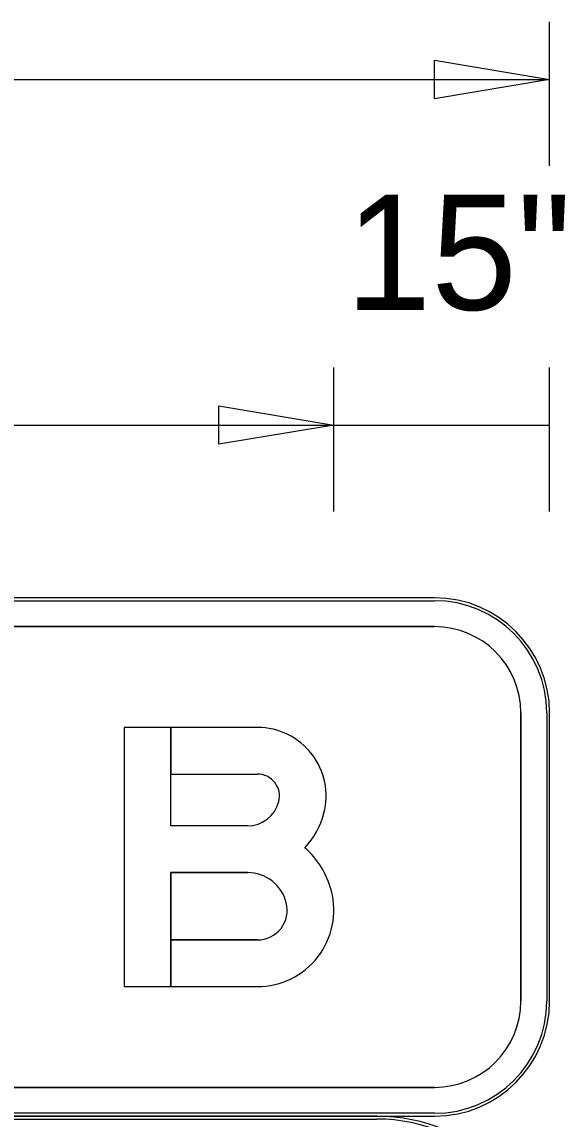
# Model space of a CAD drawing. Extents: x 2149961 to 2150220, y 145114 to 145240.
# Drawn here: x 2149985.04 to 2149988.18, y 145165.9 to 145172.25 of the extents above; entities that cross this region are included whole.
import ezdxf

# ---------------------------------------------------------------- set-up
doc = ezdxf.new("R2010")
doc.units = 0
for name, color, linetype in [('GSBWFILL', 7, 'Continuous'), ('GSCOLORFILL', 7, 'Continuous'), ('GSDIMS', 7, 'Continuous'), ('GSOUTLINE', 7, 'Continuous')]:
    doc.layers.add(name, color=color, linetype=linetype)

msp = doc.modelspace()

# ---------------------------------------------------------------- linework, layer by layer
at = {"layer": 'GSBWFILL'}
for p, q in [((2149987.4262, 145168.9197), (2149975.7593, 145168.9197)), ((2149975.7593, 145168.7531), (2149987.4262, 145168.7531)), ((2149987.9262, 145168.2531), (2149987.9262, 145166.5855)), ((2149988.0929, 145166.5855), (2149988.0929, 145168.2531)), ((2149987.4262, 145166.0855), (2149975.7609, 145166.0855)), ((2149987.0928, 145165.919), (2149974.0928, 145165.919)), ((2149975.7609, 145165.9188), (2149987.4262, 145165.9188))]:
    msp.add_line(p, q, dxfattribs=at)
for points in [[(2149986.3431, 145167.5993), (2149985.8987, 145167.5993), (2149985.8987, 145168.1693), (2149985.6287, 145168.1693), (2149985.6287, 145166.6693), (2149985.8987, 145166.6693)], [(2149986.4012, 145168.1693), (2149985.8988, 145168.1693), (2149985.8988, 145167.8993), (2149986.4012, 145167.8993)], [(2149985.8987, 145166.6693), (2149985.8987, 145167.3293), (2149986.3431, 145167.3293)], [(2149986.4012, 145166.9393), (2149985.8988, 145166.9393), (2149985.8988, 145166.6693), (2149986.4012, 145166.6693)]]:
    msp.add_lwpolyline(points, dxfattribs=at)
for centre, radius, start, end in [((2149987.4262, 145168.2531), 0.6667, 0, 90), ((2149987.4262, 145168.2531), 0.5, 0, 90), ((2149987.4262, 145166.5855), 0.6667, 270, 0), ((2149987.4262, 145166.5855), 0.5, 270, 0), ((2149987.0928, 145164.919), 1, 0, 90)]:
    msp.add_arc(centre, radius, start, end, dxfattribs=at)
for centre, major_axis, start_param, end_param in [((2149986.4012, 145167.7718), (0, 0.3975), 4.459709, 6.283185), ((2149986.4012, 145167.7718), (0, 0.1275), 4.459709, 6.283185), ((2149986.3431, 145167.7868), (0, 0.1875), 3.141593, 4.459709), ((2149986.3431, 145167.7868), (0, 0.4575), 3.95686, 4.459709), ((2149986.3431, 145167.0968), (0, 0.5025), 4.965069, 5.558736), ((2149986.3431, 145167.0968), (0, 0.2325), 4.965069, 6.283185), ((2149986.4012, 145167.1118), (0, 0.4425), 3.141593, 4.965069), ((2149986.4012, 145167.1118), (0, 0.1725), 3.141593, 4.965069)]:
    msp.add_ellipse(centre, major_axis=major_axis, ratio=0.999994, start_param=start_param, end_param=end_param, dxfattribs=at)
at = {"layer": 'GSCOLORFILL'}
for p, q in [((2149987.4262, 145168.9197), (2149975.7593, 145168.9197)), ((2149987.4262, 145168.9197), (2149975.7593, 145168.9197)), ((2149987.4262, 145168.9197), (2149975.7593, 145168.9197)), ((2149975.7593, 145168.9031), (2149987.4262, 145168.9031)), ((2149975.7593, 145168.7531), (2149987.4262, 145168.7531)), ((2149987.9262, 145168.2531), (2149987.9262, 145166.5855)), ((2149988.0762, 145168.2531), (2149988.0762, 145166.5855)), ((2149988.0929, 145166.5855), (2149988.0929, 145168.2531)), ((2149988.0929, 145166.5855), (2149988.0929, 145168.2531)), ((2149988.0929, 145166.5855), (2149988.0929, 145168.2531)), ((2149987.4262, 145166.0855), (2149975.7609, 145166.0855)), ((2149987.0928, 145165.919), (2149974.0928, 145165.919)), ((2149987.0928, 145165.919), (2149974.0928, 145165.919)), ((2149987.0928, 145165.919), (2149974.0928, 145165.919)), ((2149974.0928, 145165.9023), (2149987.0928, 145165.9023)), ((2149975.7593, 145165.9188), (2149987.4262, 145165.9188)), ((2149987.4262, 145165.9355), (2149975.7594, 145165.9355)), ((2149975.7594, 145165.9188), (2149987.4262, 145165.9188)), ((2149975.7609, 145165.9188), (2149987.4262, 145165.9188))]:
    msp.add_line(p, q, dxfattribs=at)
for points in [[(2149986.3431, 145167.5993), (2149985.8987, 145167.5993), (2149985.8987, 145168.1693), (2149985.6287, 145168.1693), (2149985.6287, 145166.6693), (2149985.8987, 145166.6693)], [(2149986.4012, 145168.1693), (2149985.8988, 145168.1693), (2149985.8988, 145167.8993), (2149986.4012, 145167.8993)], [(2149985.8987, 145166.6693), (2149985.8987, 145167.3293), (2149986.3431, 145167.3293)], [(2149986.4012, 145166.9393), (2149985.8988, 145166.9393), (2149985.8988, 145166.6693), (2149986.4012, 145166.6693)]]:
    msp.add_lwpolyline(points, dxfattribs=at)
for centre, radius, start, end in [((2149987.4262, 145168.2531), 0.6667, 0, 90), ((2149987.4262, 145168.2531), 0.6667, 0, 90), ((2149987.4262, 145168.2531), 0.6667, 0, 90), ((2149987.4262, 145168.2531), 0.65, 0, 90), ((2149987.4262, 145168.2531), 0.5, 0, 90), ((2149987.4262, 145166.5855), 0.6667, 270, 0), ((2149987.4262, 145166.5855), 0.6667, 270, 0), ((2149987.4262, 145166.5855), 0.5, 270, 0), ((2149987.4262, 145166.5855), 0.6667, 270, 0), ((2149987.4262, 145166.5855), 0.65, 270, 0), ((2149987.0928, 145164.919), 1, 0, 90), ((2149987.0928, 145164.919), 1, 0, 90), ((2149987.0928, 145164.919), 1, 0, 90), ((2149987.0928, 145164.919), 0.9833, 0, 90)]:
    msp.add_arc(centre, radius, start, end, dxfattribs=at)
for centre, major_axis, start_param, end_param in [((2149986.4012, 145167.7718), (0, 0.3975), 4.459709, 6.283185), ((2149986.4012, 145167.7718), (0, 0.1275), 4.459709, 6.283185), ((2149986.3431, 145167.7868), (0, 0.1875), 3.141593, 4.459709), ((2149986.3431, 145167.7868), (0, 0.4575), 3.95686, 4.459709), ((2149986.3431, 145167.0968), (0, 0.5025), 4.965069, 5.558736), ((2149986.3431, 145167.0968), (0, 0.2325), 4.965069, 6.283185), ((2149986.4012, 145167.1118), (0, 0.4425), 3.141593, 4.965069), ((2149986.4012, 145167.1118), (0, 0.1725), 3.141593, 4.965069)]:
    msp.add_ellipse(centre, major_axis=major_axis, ratio=0.999994, start_param=start_param, end_param=end_param, dxfattribs=at)
at = {"layer": 'GSDIMS'}
for p, q in [((2149988.093, 145171.4198), (2149988.093, 145172.2531)), ((2149975.0926, 145171.9198), (2149988.093, 145171.9198)), ((2149986.8438, 145169.4198), (2149986.8438, 145170.2531)), ((2149986.8438, 145169.4198), (2149986.8438, 145170.2531)), ((2149988.093, 145169.4198), (2149988.093, 145170.2531)), ((2149976.3426, 145169.9198), (2149986.8438, 145169.9198)), ((2149986.8438, 145169.9198), (2149988.093, 145169.9198))]:
    msp.add_line(p, q, dxfattribs=at)
for points in [[(2149988.093, 145171.9198), (2149987.4263, 145171.8087), (2149987.4263, 145172.0309)], [(2149986.8438, 145169.9198), (2149986.1771, 145169.8087), (2149986.1771, 145170.0309)]]:
    msp.add_lwpolyline(points, close=True, dxfattribs=at)
at = {"layer": 'GSOUTLINE'}
for p, q in [((2149987.4262, 145168.9197), (2149975.7593, 145168.9197)), ((2149987.4262, 145168.7531), (2149975.7593, 145168.7531)), ((2149987.9262, 145166.5855), (2149987.9262, 145168.2531)), ((2149988.0929, 145166.5855), (2149988.0929, 145168.2531)), ((2149985.6287, 145166.6693), (2149986.4012, 145166.6693)), ((2149975.7593, 145166.0855), (2149987.4262, 145166.0855)), ((2149987.0928, 145165.919), (2149974.0928, 145165.919)), ((2149975.7593, 145165.9188), (2149987.4262, 145165.9188))]:
    msp.add_line(p, q, dxfattribs=at)
for points in [[(2149986.4012, 145168.1693), (2149985.6287, 145168.1693), (2149985.6287, 145166.6693)], [(2149986.3431, 145167.5993), (2149985.8987, 145167.5993), (2149985.8987, 145167.8993), (2149986.4012, 145167.8993)], [(2149986.3431, 145167.3293), (2149985.8987, 145167.3293), (2149985.8987, 145166.9393), (2149986.4012, 145166.9393)]]:
    msp.add_lwpolyline(points, dxfattribs=at)
for centre, radius, start, end in [((2149987.4262, 145168.2531), 0.6667, 0, 90), ((2149987.4262, 145168.2531), 0.5, 0, 90), ((2149987.4262, 145166.5855), 0.6667, 270, 0), ((2149987.4262, 145166.5855), 0.5, 270, 0), ((2149987.0928, 145164.919), 1, 0, 90)]:
    msp.add_arc(centre, radius, start, end, dxfattribs=at)
for centre, major_axis, start_param, end_param in [((2149986.4012, 145167.7718), (0, 0.3975), 4.459709, 6.283185), ((2149986.4012, 145167.7718), (0, 0.1275), 4.459709, 6.283185), ((2149986.3431, 145167.7868), (0, 0.1875), 3.141593, 4.459709), ((2149986.3431, 145167.7868), (0, 0.4575), 3.95686, 4.459709), ((2149986.3431, 145167.0968), (0, 0.5025), 4.965069, 5.558736), ((2149986.3431, 145167.0968), (0, 0.2325), 4.965069, 6.283185), ((2149986.4012, 145167.1118), (0, 0.4425), 3.141593, 4.965069), ((2149986.4012, 145167.1118), (0, 0.1725), 3.141593, 4.965069)]:
    msp.add_ellipse(centre, major_axis=major_axis, ratio=0.999994, start_param=start_param, end_param=end_param, dxfattribs=at)

# ---------------------------------------------------------------- texts
at = {"layer": 'GSDIMS'}
msp.add_text('15"', height=0.66667, dxfattribs=at).set_placement((2149986.9123, 145170.5865))

doc.saveas('drawing.dxf')
